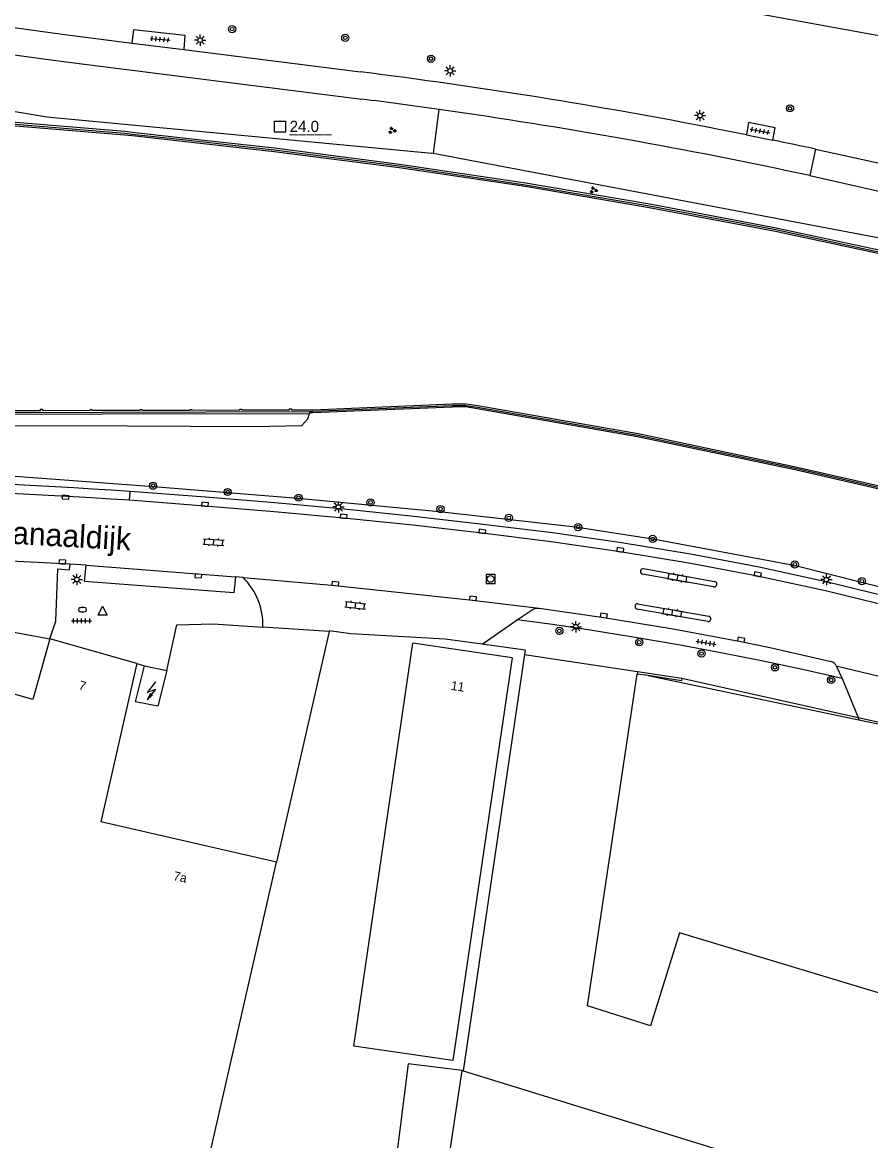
# Model space of a CAD drawing. Extents: x 132999 to 136000, y 398499 to 400501.
# Drawn here: x 134144.6 to 134238.8, y 398840.4 to 398964.6 of the extents above; entities that cross this region are included whole.
import ezdxf

# ---------------------------------------------------------------- set-up
doc = ezdxf.new("R2010")
doc.units = 0
for name, color, linetype in [('gg-afsc-hekwerk', 7, 'Continuous'), ('gg-afsc-muur', 7, 'Continuous'), ('gg-anno-huisnummerreeks BGT', 7, 'Continuous'), ('gg-anno-openbare ruimte label', 7, 'Continuous'), ('gg-bbg-gedigitaliseerde bebouwing', 7, 'Continuous'), ('gg-bbg-gedigitaliseerde bijgebouw', 7, 'Continuous'), ('gg-bbg-hoofdgebouw', 7, 'Continuous'), ('gg-bbg-tussenscheiding', 7, 'Continuous'), ('gg-knt-BGT kruinlijn', 7, 'Continuous'), ('gg-knt-verharding', 7, 'Continuous'), ('gg-knt-verharding nz', 7, 'Continuous'), ('gt-anno-nummer hm paal', 7, 'Continuous'), ('gt-grn-groengrens', 7, 'Continuous'), ('gt-grn-vlakafsluiter', 7, 'Continuous'), ('gt-grn-weggrens', 7, 'Continuous'), ('gt-symb-boom', 7, 'Continuous'), ('gt-symb-brandkraan', 7, 'Continuous'), ('gt-symb-groenvak', 7, 'Continuous'), ('gt-symb-hm paal', 7, 'Continuous'), ('gt-symb-klinker verharding', 7, 'Continuous'), ('gt-symb-kolk', 7, 'Continuous'), ('gt-symb-lichtmast', 7, 'Continuous'), ('gt-symb-rioolschacht', 7, 'Continuous'), ('gt-symb-tegel verharding', 7, 'Continuous'), ('gt-symb-trafo symbool', 7, 'Continuous'), ('gt-symb-waterafsluiter', 7, 'Continuous'), ('gx-grn-maaiveld', 7, 'Continuous')]:
    doc.layers.add(name, color=color, linetype=linetype)

# ---------------------------------------------------------------- blocks, each defined once
blk = doc.blocks.new('gt0-TEG1')
at = {"layer": 'gt-symb-tegel verharding'}
for p, q in [((-1.12, 0), (1.12, 0)), ((-0.9, -0.25), (-0.9, 0.25)), ((-0.45, -0.25), (-0.45, 0.25)), ((0, -0.25), (0, 0.25)), ((0.45, -0.25), (0.45, 0.25)), ((0.9, -0.25), (0.9, 0.25))]:
    blk.add_line(p, q, dxfattribs=at)
blk = doc.blocks.new('gt0-LMAST')
at = {"layer": 'gt-symb-lichtmast'}
for p, q in [((-0.18, 0.17), (-0.45, 0.44)), ((-0.01, 0.25), (-0.01, 0.62)), ((0.17, 0.17), (0.44, 0.44)), ((-0.26, 0), (-0.63, 0)), ((-0.18, -0.18), (-0.45, -0.45)), ((-0.01, -0.25), (-0.01, -0.63)), ((0.44, -0.45), (0.17, -0.18)), ((0.24, 0), (0.62, 0))]:
    blk.add_line(p, q, dxfattribs=at)
blk.add_circle((-0.01, 0), 0.25, dxfattribs=at)
blk = doc.blocks.new('gt0-BOOM')
at = {"layer": 'gt-symb-boom'}
for radius in [0.4, 0.2]:
    blk.add_circle((0, 0), radius, dxfattribs=at)
blk = doc.blocks.new('gt0-HMpaal')
at = {"layer": 'gt-symb-hm paal'}
blk.add_lwpolyline([(-0.6, 0.6), (0.6, 0.6), (0.6, -0.6), (-0.6, -0.6)], close=True, dxfattribs=at)
blk = doc.blocks.new('gt0-GRVAK')
at = {"layer": 'gt-symb-groenvak'}
for p, q in [((-0.11, 0.19), (-0.23, 0.24)), ((-0.18, 0.15), (0.09, 0.15)), ((-0.09, 0.21), (-0.16, 0.32)), ((-0.05, 0.21), (-0.05, 0.39)), ((0, 0.21), (0.06, 0.32)), ((0.01, 0.19), (0.13, 0.24)), ((0.26, -0.05), (0.2, 0.06)), ((0.3, -0.05), (0.3, 0.13)), ((0.35, -0.05), (0.41, 0.06)), ((-0.24, -0.23), (-0.36, -0.18)), ((-0.32, -0.26), (-0.05, -0.26)), ((-0.23, -0.21), (-0.29, -0.09)), ((-0.18, -0.2), (-0.18, -0.02)), ((-0.14, -0.21), (-0.07, -0.09)), ((-0.12, -0.23), (0, -0.18)), ((0.24, -0.07), (0.12, -0.02)), ((0.17, -0.11), (0.44, -0.11)), ((0.37, -0.07), (0.49, -0.02))]:
    blk.add_line(p, q, dxfattribs=at)
blk = doc.blocks.new('gt0-KOLK')
at = {"layer": 'gt-symb-kolk'}
blk.add_lwpolyline([(0, 0), (0.37, 0), (0.37, 0.4), (-0.38, 0.4), (-0.38, 0), (0, 0)], dxfattribs=at)
blk = doc.blocks.new('gt0-KL1')
at = {"layer": 'gt-symb-klinker verharding'}
for p, q in [((-1.15, 0.3), (1.15, 0.3)), ((-1, -0.3), (-1, 0.3)), ((-0.5, 0.3), (-0.5, 0.45)), ((0, -0.3), (0, 0.3)), ((0.5, 0.3), (0.5, 0.45)), ((1, -0.3), (1, 0.3)), ((-1.15, -0.3), (1.15, -0.3)), ((-0.5, -0.45), (-0.5, -0.3)), ((0.5, -0.45), (0.5, -0.3))]:
    blk.add_line(p, q, dxfattribs=at)
blk = doc.blocks.new('gt0-BR')
at = {"layer": 'gt-symb-brandkraan'}
for centre, radius, start, end in [((-0.24, 0), 0.206, 107.5669, 252.4331), ((0.6, -2.66), 3, 106.892, 107.5669), ((0, -0.69), 0.938, 73.108, 106.892), ((-0.6, -2.66), 3, 72.4331, 73.108), ((0.24, 0), 0.206, 287.567, 72.4331), ((0.6, 2.66), 3, 252.4331, 253.108), ((0, 0.69), 0.938, 253.108, 286.8921), ((-0.6, 2.66), 3, 286.8921, 287.567)]:
    blk.add_arc(centre, radius, start, end, dxfattribs=at)
blk = doc.blocks.new('gt0-WAFSL')
at = {"layer": 'gt-symb-waterafsluiter'}
for p, q in [((-0.5, -0.33), (0, 0.67)), ((0, 0.67), (0.5, -0.33)), ((0.5, -0.33), (-0.5, -0.33))]:
    blk.add_line(p, q, dxfattribs=at)
blk = doc.blocks.new('gt0-RS')
at = {"layer": 'gt-symb-rioolschacht'}
blk.add_lwpolyline([(-0.5, -0.5), (0.5, -0.5), (0.5, 0.5), (-0.5, 0.5)], close=True, dxfattribs=at)
blk.add_circle((0, 0), 0.375, dxfattribs=at)
blk = doc.blocks.new('gt0-HSP')
at = {"layer": 'gt-symb-trafo symbool'}
for points in [[(0.77, 0.75), (-0.53, 0), (0.47, 0), (-0.83, -0.75)], [(-0.22, -0.24), (-0.83, -0.75), (-0.08, -0.48)]]:
    blk.add_lwpolyline(points, dxfattribs=at)

msp = doc.modelspace()

# ---------------------------------------------------------------- linework, layer by layer
at = {"layer": 'gg-afsc-hekwerk'}
for p, q in [((134178.7, 398896.91), (134171.34, 398897.4)), ((134178.7, 398896.91), (134172.85, 398871.31)), ((134200.45, 398894.84), (134195.69, 398895.52)), ((134200.45, 398894.84), (134200.37, 398894.35)), ((134157.34, 398893.37), (134158.18, 398893.11)), ((134217.87, 398891.73), (134237.42, 398887.37)), ((134237.42, 398887.37), (134244.42, 398885.81))]:
    msp.add_line(p, q, dxfattribs=at)
for points in [[(134160.68, 398892.6), (134161.78, 398897.66), (134165.82, 398897.76), (134171.34, 398897.4)], [(134195.69, 398895.52), (134191.59, 398896.07), (134181.11, 398896.68), (134178.71, 398896.98), (134178.7, 398896.91)]]:
    msp.add_lwpolyline(points, dxfattribs=at)
at = {"layer": 'gg-afsc-muur'}
for p, q in [((134212.92, 398892.47), (134217.87, 398891.73)), ((134214.1, 398892.02), (134212.88, 398892.2))]:
    msp.add_line(p, q, dxfattribs=at)
for points in [[(134117.34, 398958.14), (134118.07, 398957.95), (134136.16, 398954.12), (134137.49, 398953.81), (134138.92, 398953.67), (134155.99, 398952.24), (134156.83, 398952.16), (134162.77, 398951.5), (134172.61, 398950.4), (134186.48, 398948.61), (134200.47, 398946.53), (134214.27, 398944.18), (134228.12, 398941.58), (134241.93, 398938.61), (134255.71, 398935.49), (134269.39, 398932.05), (134282.84, 398928.32), (134295.15, 398924.74), (134308.35, 398920.54), (134321.78, 398916.07), (134336.3, 398910.95)], [(134057.35, 398920.87), (134058.13, 398920.91), (134061.39, 398921.08), (134082.61, 398921.11), (134107.72, 398921.16), (134128.45, 398921.21), (134153.51, 398921.29), (134176.52, 398921.34)], [(134176.52, 398921.36), (134176.88, 398921.38), (134192.41, 398922.02), (134193.89, 398922.03), (134195.18, 398921.83), (134212.96, 398918.72), (134230.62, 398915.01), (134246.89, 398911.28), (134260.73, 398907.78), (134261.49, 398907.58), (134273.83, 398904.27), (134291.1, 398899.14), (134309.53, 398893.28), (134329.23, 398886.29), (134347.37, 398879.29), (134363.94, 398872.42), (134381.83, 398864.45), (134399.35, 398856.21), (134413.12, 398849.11), (134427.02, 398841.8), (134427.71, 398841.41), (134427.8, 398841.36)], [(134217.87, 398891.73), (134217.83, 398891.46), (134214.1, 398892.02)]]:
    msp.add_lwpolyline(points, dxfattribs=at)
at = {"layer": 'gg-bbg-gedigitaliseerde bebouwing'}
for p, q in [((134200.37, 398894.35), (134193.57, 398848.14)), ((134163, 398828.18), (134172.85, 398871.31)), ((134193.45, 398848.17), (134193.57, 398848.14))]:
    msp.add_line(p, q, dxfattribs=at)
msp.add_lwpolyline([(134199.01, 398893.99), (134192.43, 398849.27), (134181.43, 398850.89), (134188, 398895.61)], dxfattribs=at)
at = {"layer": 'gg-bbg-gedigitaliseerde bijgebouw'}
msp.add_lwpolyline([(134193.45, 398848.17), (134187.48, 398848.93), (134184.68, 398826.94), (134190.19, 398826.24)], dxfattribs=at)
at = {"layer": 'gg-bbg-hoofdgebouw'}
for p, q in [((134157.34, 398893.37), (134147.7, 398896.09)), ((134199.01, 398893.99), (134188, 398895.61)), ((134200.37, 398894.35), (134212.92, 398892.47)), ((134157.34, 398893.37), (134153.34, 398875.8)), ((134158.18, 398893.11), (134160.68, 398892.6)), ((134212.92, 398892.47), (134212.88, 398892.2)), ((134172.85, 398871.31), (134153.34, 398875.8))]:
    msp.add_line(p, q, dxfattribs=at)
for points in [[(134147.7, 398896.09), (134145.8, 398889.36), (134142.31, 398890.37)], [(134160.68, 398892.6), (134159.68, 398888.62), (134157.18, 398889.12), (134158.18, 398893.11)], [(134243.26, 398855.71), (134217.59, 398863.48), (134214.39, 398853.15), (134207.38, 398855.36), (134212.88, 398892.2)]]:
    msp.add_lwpolyline(points, dxfattribs=at)
at = {"layer": 'gg-bbg-tussenscheiding'}
for p, q in [((134190.19, 398826.24), (134193.45, 398848.17)), ((134193.57, 398848.14), (134233.98, 398835.7))]:
    msp.add_line(p, q, dxfattribs=at)
at = {"layer": 'gg-knt-BGT kruinlijn'}
for p, q in [((134116.92, 398959.09), (134147.34, 398954.08)), ((134147.34, 398954.08), (134190.09, 398950.03)), ((134190.26, 398950), (134190.09, 398950.03)), ((134241.17, 398940.32), (134190.26, 398950)), ((134176.34, 398920.55), (134176.52, 398921.14)), ((134140.26, 398919.81), (134156.28, 398919.74)), ((134156.28, 398919.74), (134170.35, 398919.68)), ((134170.35, 398919.68), (134175.67, 398919.8)), ((134175.67, 398919.8), (134176.34, 398920.55))]:
    msp.add_line(p, q, dxfattribs=at)
at = {"layer": 'gg-knt-verharding'}
for p, q in [((134156.83, 398962.25), (134162.55, 398961.53)), ((134162.55, 398961.53), (134182.16, 398959.07)), ((134225.02, 398952.08), (134221.61, 398952.75)), ((134225.02, 398952.08), (134227.96, 398951.48)), ((134149.93, 398904.39), (134140.21, 398904.91)), ((134151.71, 398904.27), (134149.93, 398904.39)), ((134213.59, 398903.9), (134221.49, 398902.47)), ((134169.15, 398902.91), (134168.29, 398902.99)), ((134221.38, 398901.89), (134213.49, 398903.29)), ((134212.94, 398900.01), (134220.87, 398898.61)), ((134220.76, 398898.03), (134212.89, 398899.41)), ((134195.69, 398895.52), (134199.56, 398898.2)), ((134235, 398893.1), (134235.64, 398891.69)), ((134214.1, 398892.02), (134237.52, 398887.12)), ((134235.64, 398891.69), (134237.42, 398887.37)), ((134237.42, 398887.37), (134237.52, 398887.12)), ((134237.52, 398887.12), (134244.25, 398885.71))]:
    msp.add_line(p, q, dxfattribs=at)
for points in [[(134115.66, 398967.28), (134124.22, 398966.67), (134149.05, 398963.23), (134156.83, 398962.25)], [(134156.83, 398962.25), (134157.02, 398963.78), (134162.69, 398963.15), (134162.55, 398961.53)], [(134130.63, 398962.73), (134148.89, 398960.23), (134182.34, 398956.02)], [(134227.96, 398951.48), (134228.21, 398952.84), (134225.24, 398953.42), (134225.02, 398952.08)], [(134232.71, 398950.48), (134239.14, 398949.06), (134258.37, 398944.51), (134275.38, 398940.13), (134304.34, 398932.16)], [(134232.07, 398947.54), (134240.73, 398945.6), (134250.36, 398943.36)], [(134293.32, 398884.71), (134286.05, 398886.98), (134278.61, 398889.24), (134271.15, 398891.43), (134263.74, 398893.54), (134248.85, 398897.64), (134241.36, 398899.59), (134233.82, 398901.42), (134226.24, 398903.08), (134218.64, 398904.52), (134211, 398905.78), (134203.35, 398906.87), (134195.68, 398907.83), (134187.99, 398908.71), (134180.29, 398909.5), (134172.6, 398910.21), (134164.9, 398910.85), (134156.52, 398911.49)], [(134147.7, 398896.09), (134148.34, 398898.08), (134148.59, 398903.87), (134149.88, 398903.76), (134149.93, 398904.39)], [(134168.29, 398902.99), (134168.1, 398901.21), (134151.54, 398902.48), (134151.71, 398904.27)], [(134199.56, 398898.2), (134201.24, 398899.34), (134201.61, 398899.5), (134202.01, 398899.5)], [(134202.01, 398899.5), (134209.18, 398898.49), (134216.91, 398897.2), (134224.4, 398895.82), (134227.46, 398895.19), (134234.42, 398893.58)], [(134235.64, 398891.69), (134231.26, 398892.69), (134226.88, 398893.63), (134222.18, 398894.57), (134217.47, 398895.44), (134212.46, 398896.3), (134207.44, 398897.11), (134203.5, 398897.68), (134199.56, 398898.2)]]:
    msp.add_lwpolyline(points, dxfattribs=at)
for centre, radius, start, end in [((134107.13, 398364.38), 599.4, 78.98923, 82.80858), ((134111.47, 398392.68), 567.79, 81.9586, 82.8293), ((134110.41, 398384.44), 576.09, 77.80844, 81.96928), ((134052.98, 398109.39), 860.08, 77.9381, 78.26148), ((134103.45, 398095.86), 817.35, 86.2774, 90.94235), ((134213.57, 398903.59), 0.312, 86.1553, 254.3427), ((134163.99, 398897.67), 7.35, 357.872, 45.4906), ((134221.45, 398902.18), 0.295, 256.7654, 81.7568), ((134212.96, 398899.71), 0.303, 93.4327, 258.3553), ((134220.78, 398898.33), 0.297, 265.6105, 72.9478), ((134234.28, 398892.82), 0.769, 20.6911, 79.6978)]:
    msp.add_arc(centre, radius, start, end, dxfattribs=at)
at = {"layer": 'gg-knt-verharding nz'}
for p, q in [((134151.71, 398904.27), (134168.29, 398902.99)), ((134169.15, 398902.91), (134179, 398902.07)), ((134235, 398893.1), (134250.6, 398889.36))]:
    msp.add_line(p, q, dxfattribs=at)
msp.add_lwpolyline([(134179, 398902.07), (134194.27, 398900.45), (134202.01, 398899.5)], dxfattribs=at)
at = {"layer": 'gt-grn-groengrens'}
msp.add_line((134190.89, 398954.88), (134190.26, 398950), dxfattribs=at)
for points in [[(134356.34, 398929.9), (134283.95, 398955.04), (134172.12, 398975.37), (134133.33, 398982.45), (134117.1, 398985.27)], [(134296.49, 398884.74), (134286.35, 398887.94), (134278.9, 398890.2), (134271.43, 398892.39), (134264.01, 398894.51), (134249.11, 398898.61), (134241.61, 398900.56), (134234.04, 398902.39), (134226.44, 398904.06), (134218.81, 398905.51), (134211.15, 398906.77), (134203.49, 398907.86), (134195.8, 398908.82), (134188.1, 398909.7), (134180.38, 398910.49), (134172.68, 398911.2), (134164.98, 398911.85), (134156.6, 398912.48)]]:
    msp.add_lwpolyline(points, dxfattribs=at)
msp.add_arc((134103.43, 398095.27), 818.94, 86.27806, 90.94033, dxfattribs=at)
at = {"layer": 'gt-grn-vlakafsluiter'}
for p, q in [((134156.52, 398911.49), (134156.6, 398912.48)), ((134139.82, 398897.54), (134147.7, 398896.09))]:
    msp.add_line(p, q, dxfattribs=at)
at = {"layer": 'gt-grn-weggrens'}
msp.add_line((134232.71, 398950.48), (134232.07, 398947.54), dxfattribs=at)
at = {"layer": 'gx-grn-maaiveld'}
for points in [[(134336.36, 398911.11), (134321.83, 398916.24), (134308.41, 398920.71), (134295.2, 398924.91), (134282.89, 398928.49), (134269.43, 398932.22), (134255.75, 398935.66), (134241.97, 398938.79), (134228.15, 398941.75), (134214.3, 398944.36), (134200.5, 398946.7), (134186.5, 398948.78), (134172.63, 398950.57), (134162.79, 398951.67), (134156.85, 398952.34), (134156.01, 398952.42), (134138.94, 398953.84), (134137.52, 398953.99), (134136.2, 398954.29), (134132.62, 398955.05)], [(134138.9, 398953.49), (134155.98, 398952.07), (134156.82, 398951.99), (134162.76, 398951.33), (134172.59, 398950.23), (134186.46, 398948.43), (134200.45, 398946.35), (134214.24, 398944.01), (134228.08, 398941.41), (134241.89, 398938.44), (134255.67, 398935.32), (134269.35, 398931.88), (134282.79, 398928.15), (134295.1, 398924.57), (134308.3, 398920.37), (134321.72, 398915.91), (134336.24, 398910.78)], [(134141.32, 398921.45), (134146.66, 398921.47), (134146.66, 398921.6), (134146.86, 398921.6), (134146.86, 398921.47), (134152.15, 398921.49), (134152.15, 398921.57), (134152.35, 398921.57), (134152.35, 398921.49), (134153.51, 398921.49), (134157.73, 398921.5), (134157.73, 398921.56), (134157.93, 398921.56), (134157.93, 398921.5), (134163.25, 398921.51), (134163.25, 398921.57), (134163.45, 398921.57), (134163.45, 398921.51), (134168.78, 398921.52), (134168.78, 398921.61), (134168.98, 398921.61), (134168.98, 398921.52), (134174.3, 398921.53), (134174.3, 398921.63), (134174.5, 398921.63), (134174.5, 398921.53), (134176.52, 398921.54), (134176.87, 398921.55), (134192.4, 398922.19), (134193.9, 398922.21), (134195.21, 398922), (134212.99, 398918.89), (134230.66, 398915.18), (134246.93, 398911.45)], [(134051.21, 398920.53), (134057.08, 398920.69), (134057.36, 398920.69), (134057.36, 398920.67), (134058.14, 398920.71), (134061.39, 398920.88), (134082.61, 398920.91), (134107.72, 398920.96), (134128.46, 398921.01), (134153.51, 398921.09), (134176.52, 398921.14)], [(134427.77, 398841.18), (134427.63, 398841.26), (134426.94, 398841.64), (134413.04, 398848.95), (134399.27, 398856.05), (134381.75, 398864.3), (134363.87, 398872.26), (134347.3, 398879.13), (134329.17, 398886.13), (134309.48, 398893.12), (134291.05, 398898.97), (134273.79, 398904.1), (134261.44, 398907.41), (134260.68, 398907.61), (134246.85, 398911.11), (134230.59, 398914.84), (134212.93, 398918.55), (134195.15, 398921.66), (134193.88, 398921.86), (134192.41, 398921.84), (134176.89, 398921.2), (134176.52, 398921.19), (134176.52, 398921.14)], [(134343.54, 398868.11), (134328.55, 398874.11), (134313.01, 398879.69), (134305.66, 398881.77), (134302.76, 398882.85), (134299.27, 398884.77), (134283.74, 398889.61), (134268.8, 398894.22), (134245.27, 398900.49), (134230.48, 398904.22), (134214.84, 398907.14), (134206.05, 398908.51), (134190.93, 398910.19), (134175.23, 398911.68), (134159.21, 398912.99), (134143.34, 398914.15), (134127.06, 398914.87), (134110.94, 398914.88), (134094.35, 398915.09), (134078.37, 398914.57), (134062.62, 398913.97), (134051.49, 398913.54)]]:
    msp.add_lwpolyline(points, dxfattribs=at)

# ---------------------------------------------------------------- block references
at = {"layer": 'gt-symb-boom'}
for p in [(134167.92, 398963.8), (134180.49, 398962.84), (134190.01, 398960.52), (134229.87, 398955.01), (134159.14, 398913.11), (134167.43, 398912.41), (134175.3, 398911.78), (134183.28, 398911.25), (134191.06, 398910.52), (134198.65, 398909.54), (134206.34, 398908.51), (134214.62, 398907.2), (134230.4, 398904.37), (134237.85, 398902.51), (134204.26, 398896.99), (134213.13, 398895.73), (134220.05, 398894.48), (134228.2, 398892.94), (134234.43, 398891.54)]:
    msp.add_blockref('gt0-BOOM', p, dxfattribs=at)
at = {"layer": 'gt-symb-brandkraan'}
msp.add_blockref('gt0-BR', (134151.32, 398899.34), dxfattribs=at)
at = {"layer": 'gt-symb-groenvak'}
for p in [(134185.68, 398952.55), (134208.04, 398945.93)]:
    msp.add_blockref('gt0-GRVAK', p, dxfattribs=at)
at = {"layer": 'gt-symb-hm paal'}
msp.add_blockref('gt0-HMpaal', (134173.24, 398952.98), dxfattribs=at)
at = {"layer": 'gt-symb-klinker verharding'}
for p, rotation in [((134165.88, 398906.84), -4.187704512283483), ((134217.39, 398902.9), -10.017934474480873), ((134181.61, 398899.82), -6.087008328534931), ((134216.81, 398899.03), -10.017934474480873)]:
    msp.add_blockref('gt0-KL1', p, dxfattribs=dict(at, rotation=rotation))
at = {"layer": 'gt-symb-kolk'}
for p, rotation in [((134149.44, 398912.02), 176.50230473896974), ((134164.9, 398910.85), -4.701808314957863), ((134180.29, 398909.5), -5.625060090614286), ((134195.68, 398907.83), -6.890548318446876), ((134211, 398905.78), -8.80280445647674), ((134149.06, 398904.45), -3.9550376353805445), ((134226.24, 398903.08), -11.53462065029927), ((134164.19, 398903.29), 175.5265935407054), ((134179.37, 398902.03), -5.453918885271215), ((134194.64, 398900.41), -6.257933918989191), ((134209.18, 398898.49), -8.746162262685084), ((134224.4, 398895.82), -11.422321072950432)]:
    msp.add_blockref('gt0-KOLK', p, dxfattribs=dict(at, rotation=rotation))
at = {"layer": 'gt-symb-lichtmast'}
for p in [(134164.38, 398962.58), (134192.14, 398959.17), (134219.88, 398954.2), (134179.73, 398910.75), (134150.7, 398902.7), (134233.91, 398902.68), (134206.09, 398897.45)]:
    msp.add_blockref('gt0-LMAST', p, dxfattribs=at)
at = {"layer": 'gt-symb-rioolschacht'}
msp.add_blockref('gt0-RS', (134196.62, 398902.76), dxfattribs=at)
at = {"layer": 'gt-symb-tegel verharding'}
for p, rotation in [((134159.93, 398962.68), -5.1633068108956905), ((134226.53, 398952.5), -10.30997039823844), ((134220.55, 398895.67), -10.01793447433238)]:
    msp.add_blockref('gt0-TEG1', p, dxfattribs=dict(at, rotation=rotation))
msp.add_blockref('gt0-TEG1', (134151.21, 398898.11), dxfattribs=at)
at = {"layer": 'gt-symb-trafo symbool', "rotation": 21.46106358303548}
msp.add_blockref('gt0-HSP', (134158.98, 398890.35), dxfattribs=at)
at = {"layer": 'gt-symb-waterafsluiter'}
msp.add_blockref('gt0-WAFSL', (134153.54, 398899.06), dxfattribs=at)

# ---------------------------------------------------------------- texts
at = {"layer": 'gg-anno-huisnummerreeks BGT'}
for s, rotation, p in [('7', 344.2, (134150.82, 398890.53)), ('11', 351.6, (134192.17, 398890.45)), ('7a', 347, (134161.33, 398869.34))]:
    msp.add_text(s, height=1, rotation=rotation, dxfattribs=at).set_placement(p)
at = {"layer": 'gg-anno-openbare ruimte label'}
msp.add_text('Lovensekanaaldijk', height=2.5, rotation=356.8, dxfattribs=at).set_placement((134129.16, 398907.46))
at = {"layer": 'gt-anno-nummer hm paal'}
msp.add_text('24.0', height=1.25, dxfattribs=at).set_placement((134174.32, 398952.38))
at = {"layer": 'gt-symb-hm paal'}
msp.add_text('_____', height=1.25, dxfattribs=at).set_placement((134174.32, 398952.38))

doc.saveas('drawing.dxf')
